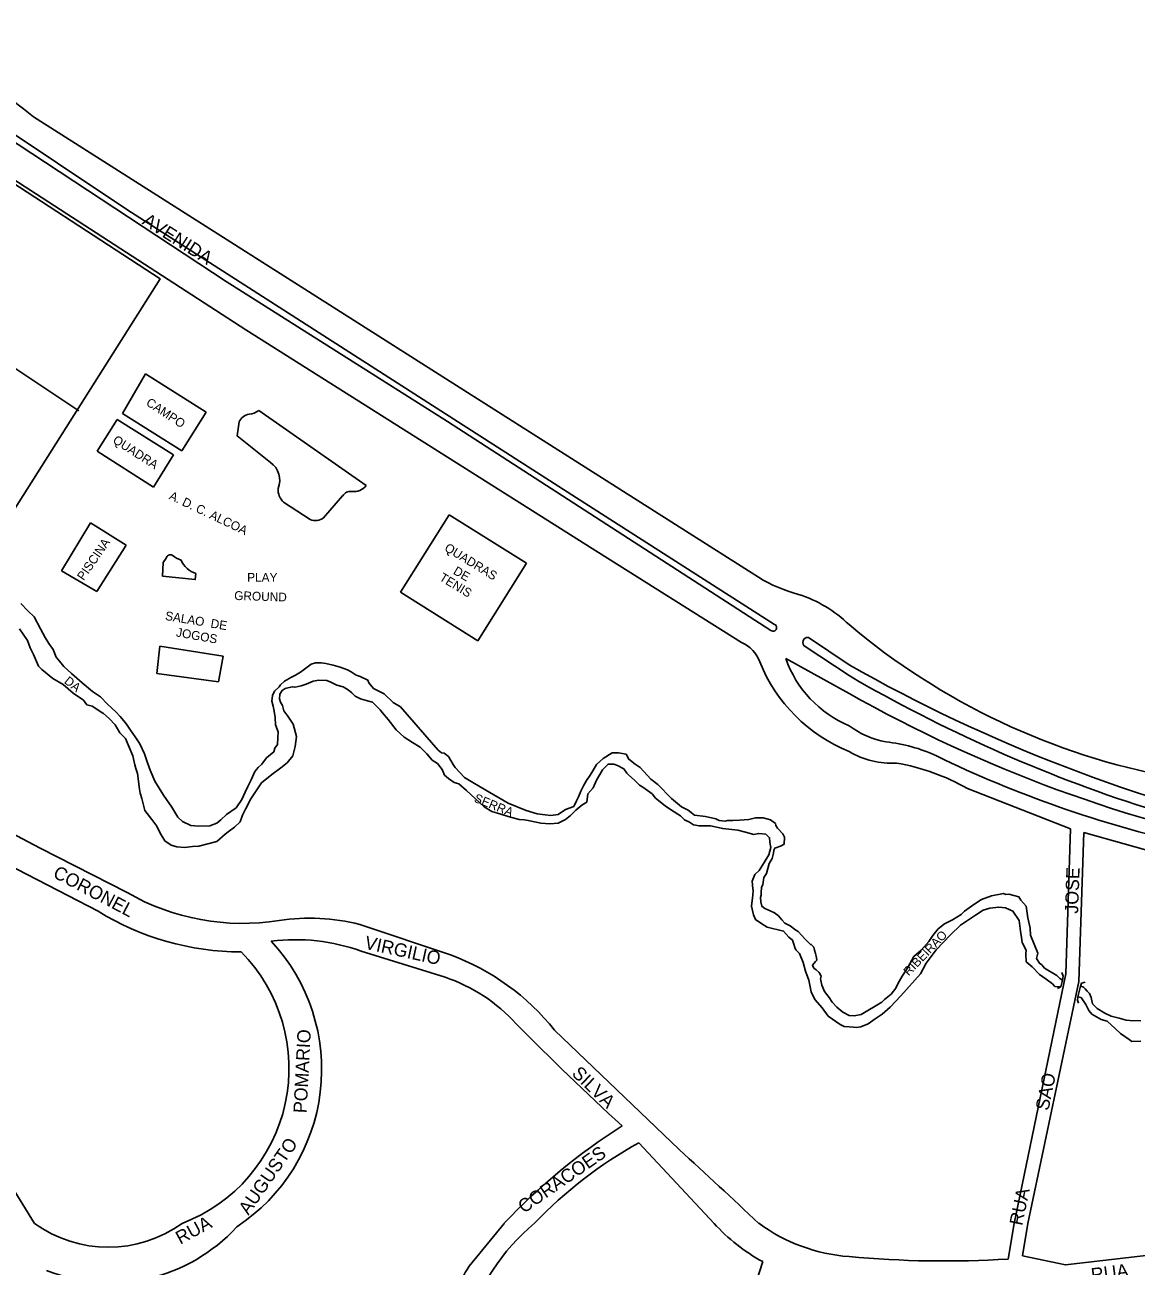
# Model space of a CAD drawing. Extents: x 325709 to 364434, y 7573432 to 7597073.
# Drawn here: x 342109 to 342611, y 7588983 to 7589544 of the extents above; entities that cross this region are included whole.
import ezdxf

# ---------------------------------------------------------------- set-up
doc = ezdxf.new("R2010")
doc.units = 0
for name, color, linetype in [('EDIFEXISTENT', 7, 'Continuous'), ('EDIFIDENTIF', 7, 'Continuous'), ('EDIFOBRAEXIS', 7, 'Continuous'), ('LOGRADOURO', 7, 'Continuous'), ('LOGRADOURO_TEXTO', 7, 'Continuous')]:
    doc.layers.add(name, color=color, linetype=linetype)

msp = doc.modelspace()

# ---------------------------------------------------------------- linework, layer by layer
at = {"layer": 'EDIFEXISTENT'}
for p, q in [((342152.88, 7589367.94), (342163.28, 7589385.77)), ((342163.28, 7589385.77), (342190.81, 7589368.45)), ((342179.82, 7589350.99), (342152.88, 7589367.94)), ((342190.81, 7589368.45), (342179.82, 7589350.99)), ((342141.52, 7589350.87), (342150.53, 7589365.19)), ((342150.53, 7589365.19), (342176.04, 7589349.14)), ((342166.9, 7589334.61), (342141.52, 7589350.87)), ((342176.04, 7589349.14), (342166.9, 7589334.61)), ((342278.67, 7589287.14), (342300.64, 7589322.17)), ((342300.64, 7589322.17), (342335.54, 7589300.21)), ((342125.42, 7589296.72), (342138.53, 7589318.45)), ((342138.53, 7589318.45), (342154.55, 7589308.4)), ((342154.55, 7589308.4), (342141.37, 7589287.45)), ((342335.54, 7589300.21), (342313.52, 7589265.21)), ((342141.37, 7589287.45), (342125.42, 7589296.72)), ((342313.52, 7589265.21), (342278.67, 7589287.14)), ((342168.39, 7589250.32), (342169.89, 7589262.69)), ((342169.89, 7589262.69), (342198.52, 7589258.27)), ((342198.52, 7589258.27), (342196.29, 7589246.68)), ((342196.29, 7589246.68), (342168.39, 7589250.32)), ((342577.62, 7589115.2), (342578.27, 7589113.6)), ((342577.22, 7589108.75), (342575.67, 7589107.99)), ((342577.86, 7589111.85), (342577.22, 7589108.75)), ((342578.27, 7589113.6), (342577.86, 7589111.85)), ((342584.87, 7589104.29), (342586.08, 7589109.06)), ((342586.08, 7589109.06), (342586.54, 7589110.38)), ((342586.54, 7589110.38), (342588.1, 7589110.93)), ((342584.62, 7589102.82), (342584.87, 7589104.29)), ((342585.18, 7589101.48), (342584.62, 7589102.82))]:
    msp.add_line(p, q, dxfattribs=at)
at = {"layer": 'EDIFOBRAEXIS'}
for p, q in [((342046.8, 7589426.61), (342133.27, 7589369.1)), ((342214.52, 7589369.25), (342263.07, 7589335.35)), ((342237.75, 7589320.05), (342225.74, 7589327.84)), ((342252.47, 7589330.64), (342243.87, 7589320.81)), ((342481.39, 7589254.31), (342463, 7589266.71)), ((342461.57, 7589262.53), (342481.39, 7589249.43)), ((342481.39, 7589241.4), (342452.76, 7589257.13))]:
    msp.add_line(p, q, dxfattribs=at)
for points in [[(342446.11, 7589269.87), (342299.94, 7589364.31), (342199.85, 7589427.54), (342086.62, 7589501.91)], [(342092.03, 7589501.91), (342154.85, 7589460.08), (342361.94, 7589327.42), (342447.7, 7589272.56)], [(342082.91, 7589485.44), (342006.92, 7589364.96), (342094.99, 7589310.3), (342169.93, 7589428.74), (342082.91, 7589485.44)], [(342219.78, 7589345.81), (342204.82, 7589357.77), (342205.68, 7589364.08)], [(342186.1, 7589295.57), (342185.86, 7589292.82), (342171.09, 7589294.43), (342171.33, 7589300.61), (342172.62, 7589302.45)], [(342106.93, 7589282.05), (342110.17, 7589278.66), (342112.97, 7589276.05), (342115.81, 7589270.62), (342117.99, 7589266.63), (342119.65, 7589263.9), (342121.66, 7589261.18), (342123, 7589257.81), (342124.39, 7589255.95), (342126.43, 7589253.53), (342129.93, 7589250.32), (342134.75, 7589246.21), (342139.43, 7589242.32), (342143.04, 7589239.85), (342146.13, 7589236.48), (342149.98, 7589233.09), (342151.84, 7589230.9), (342154.29, 7589228.03), (342155.09, 7589227.05), (342156.59, 7589224.78), (342158.71, 7589221.71), (342160.7, 7589218.63), (342162.82, 7589214.03), (342164.11, 7589210.43), (342165.5, 7589206.76), (342167.49, 7589201.73), (342171.48, 7589195.47), (342175.3, 7589190), (342177.95, 7589185.4), (342180.08, 7589183.52), (342183.82, 7589181.66), (342187.45, 7589181.42), (342192.36, 7589181.61), (342195.6, 7589182.71), (342197.44, 7589184.31), (342199.9, 7589186.65), (342204.36, 7589189.71), (342206.96, 7589193.47), (342208.32, 7589196.79), (342209.66, 7589199.4), (342211.13, 7589202.32), (342212.71, 7589206.13), (342214.34, 7589207.92), (342215.98, 7589209.37), (342218.08, 7589212.24), (342221.37, 7589215.05), (342221.86, 7589216.66), (342222.94, 7589218.32), (342223.23, 7589221.25), (342223.25, 7589224.07), (342222.12, 7589227.26), (342222.01, 7589230.46), (342221.44, 7589233.38), (342221.06, 7589235.61), (342220.44, 7589237.87), (342220.77, 7589240.49), (342221.66, 7589242.48), (342223.77, 7589244.41), (342224.35, 7589245.21), (342226.11, 7589246.88), (342229.29, 7589248.75), (342231.11, 7589249.58), (342233.46, 7589251.03), (342235.17, 7589252.3), (342238.24, 7589254.65), (342240.24, 7589255.28), (342242.76, 7589255.21), (342244.93, 7589254.88), (342248.14, 7589254.21), (342251.28, 7589253.23), (342254.7, 7589252.05), (342256.31, 7589251.15), (342258.64, 7589249.71), (342260.32, 7589249.06), (342263.9, 7589247.38), (342264.32, 7589246.14), (342266.44, 7589243.62), (342271.3, 7589241.16), (342275.33, 7589237.27), (342278.58, 7589235.4), (342295.64, 7589215.8), (342297.13, 7589214.57), (342298.43, 7589214.33), (342300.31, 7589212.88), (342302.43, 7589209.22), (342303.26, 7589207.91), (342307.49, 7589203.36), (342312.02, 7589200.61), (342319.06, 7589196.55), (342327.22, 7589191.77), (342335.39, 7589188.54), (342340.47, 7589186.94), (342344.01, 7589186.48), (342346.61, 7589186.18), (342349.86, 7589186.65), (342353.21, 7589188.97), (342356.91, 7589190.24), (342358.17, 7589192.82), (342359.06, 7589194.69), (342360.2, 7589197.24), (342360.95, 7589198.75), (342361.57, 7589199.98), (342362.71, 7589202.03), (342364.34, 7589204.41), (342365.59, 7589206.36), (342367.23, 7589209.27), (342370.2, 7589211.95), (342374.29, 7589214.47), (342377.13, 7589214.58), (342380.6, 7589214.01), (342381.77, 7589211.61), (342384.64, 7589209.43), (342386.92, 7589207.96), (342391.84, 7589202.7), (342394.92, 7589200.19), (342401.07, 7589193.89), (342405.64, 7589190.1), (342408.63, 7589188.69), (342411.5, 7589186.38), (342416.49, 7589185.83), (342421.16, 7589184.69), (342422.72, 7589183.92), (342425.34, 7589183.62), (342426.43, 7589183.97), (342428.79, 7589184), (342431.89, 7589184.08), (342436.03, 7589184.44), (342439.12, 7589185.19), (342442.53, 7589185.2), (342444.21, 7589184.74), (342445.95, 7589184.3), (342448.18, 7589182.6), (342448.37, 7589181.76), (342449.07, 7589180.5), (342451.46, 7589177.96), (342451.8, 7589177.33), (342452.19, 7589176.49), (342452.05, 7589173.21), (342450.38, 7589172.43), (342447.88, 7589171.46), (342447.36, 7589170.59), (342447.32, 7589169.14), (342446.64, 7589166.77), (342445.34, 7589164.46), (342444.13, 7589160), (342442.95, 7589158.13), (342442.38, 7589155.1), (342441.86, 7589153.72), (342441.71, 7589151.48), (342441.6, 7589150.19), (342441.43, 7589149.12), (342441.45, 7589147.18), (342441.91, 7589145.21), (342443.32, 7589144.18), (342445.77, 7589143.17), (342447.64, 7589142.27), (342449.44, 7589140.87), (342451.08, 7589139.11), (342452.35, 7589137.6), (342454.78, 7589136.33), (342457.34, 7589134.38), (342458.47, 7589133.81), (342459.99, 7589131.97), (342461.4, 7589130.51), (342462.66, 7589129.28), (342464, 7589128), (342464.28, 7589127.93), (342464.61, 7589127.68), (342465.41, 7589126.77), (342465.76, 7589125.36), (342466.29, 7589123.86), (342466.61, 7589122.62), (342466.69, 7589121.96), (342466.78, 7589120.84), (342466.23, 7589120.25), (342465.58, 7589119.56), (342464.93, 7589118.56), (342465.42, 7589117.24), (342466.6, 7589116.44), (342467.84, 7589115.26), (342468.87, 7589113.65), (342468.51, 7589112.37), (342469.05, 7589109.61), (342470.28, 7589106.75), (342472.37, 7589104.03), (342473.82, 7589101.83), (342475.85, 7589099.64), (342478.6, 7589097.42), (342481.39, 7589095.78)], [(342106.4, 7589270.56), (342109.92, 7589265.28), (342111.23, 7589262), (342112.69, 7589259.01), (342114.02, 7589255.8), (342115.01, 7589253.78), (342116.43, 7589252.17), (342121.38, 7589248.21), (342126.04, 7589245.47), (342130.59, 7589241.58), (342135.25, 7589238.41), (342136.78, 7589236.24), (342139.25, 7589235.56), (342141.86, 7589233.94), (342143.79, 7589232.66), (342144.3, 7589232.34), (342146.94, 7589230.01), (342149.6, 7589227.19), (342151.7, 7589223.53), (342154.24, 7589221.04), (342157.67, 7589213.23), (342158.5, 7589209.17), (342158.93, 7589207.42), (342159.72, 7589205.14), (342160.67, 7589198.14), (342160.97, 7589196.29), (342161.66, 7589193.9), (342163.07, 7589188.46), (342166.19, 7589184.43), (342168.49, 7589181.38), (342170.18, 7589177.99), (342171.17, 7589176.22), (342172.05, 7589174.76), (342174.87, 7589172.89), (342177.45, 7589172.05), (342181.03, 7589171.79), (342184.51, 7589172.16), (342187.43, 7589172.42), (342195.65, 7589174.4), (342199.39, 7589177.85), (342200.65, 7589178.81), (342203.6, 7589180.9), (342206.12, 7589183.3), (342207.12, 7589186.43), (342208.64, 7589189.45), (342210.9, 7589193.8), (342213.95, 7589198.34), (342215.82, 7589201.03), (342220.5, 7589204.72), (342224.56, 7589207.79), (342227.41, 7589210.09), (342229.89, 7589213.14), (342231.03, 7589217.48), (342231.59, 7589221.91), (342230.05, 7589227.43), (342227.72, 7589231.04), (342225.88, 7589233.51), (342225.22, 7589235.94), (342224.41, 7589237.4), (342223.99, 7589238.97), (342224.04, 7589241.03), (342225.16, 7589242.78), (342226.53, 7589243.61), (342229.7, 7589244.43), (342230.94, 7589244.17), (342233.66, 7589244.81), (342235.96, 7589245.6), (342239.2, 7589246.86), (342241.69, 7589247.32), (342245.3, 7589247.16), (342247.06, 7589246.47), (342249.85, 7589245.18), (342252.63, 7589244.3), (342255.01, 7589242.95), (342256.65, 7589241.6), (342258.19, 7589240.12), (342260.54, 7589238.95), (342263.63, 7589238.02), (342266.03, 7589237.46), (342269.43, 7589233.92), (342270.41, 7589232.63), (342273.04, 7589229.54), (342276.72, 7589225.01), (342280.25, 7589221.57), (342284.01, 7589219.2), (342287.57, 7589217.15), (342290.48, 7589214.04), (342292.98, 7589211.22), (342295.31, 7589209.72), (342297.4, 7589207), (342298.52, 7589204.52), (342300.32, 7589202.94), (342302.89, 7589201.09), (342304.95, 7589200.48), (342308.39, 7589197.57), (342316.41, 7589190.17), (342319.89, 7589188.1), (342324.05, 7589186.8), (342327.32, 7589185.77), (342332.21, 7589184.43), (342334.66, 7589184.23), (342337.03, 7589183.8), (342342.12, 7589182.77), (342346.19, 7589182.41), (342349.83, 7589182.76), (342353.19, 7589184.35), (342355.4, 7589186.23), (342356.78, 7589187.54), (342357.84, 7589188.65), (342360.63, 7589190.94), (342362.85, 7589192.32), (342363.32, 7589195.98), (342365.75, 7589198.73), (342367.16, 7589202.26), (342368.71, 7589204.74), (342369.9, 7589206.86), (342370.5, 7589207.51), (342372.46, 7589209.44), (342375.08, 7589209.37), (342376.69, 7589208.75), (342379.56, 7589207.28), (342381, 7589205.32), (342381.85, 7589204.39), (342384.47, 7589202.26), (342386.71, 7589200), (342388.2, 7589199.02), (342392.38, 7589195.95), (342393.92, 7589194.08), (342398.21, 7589190.55), (342401.13, 7589188.68), (342405.18, 7589186.08), (342407.06, 7589184.2), (342409.3, 7589183.16), (342411.05, 7589181.93), (342413.59, 7589181.6), (342418.73, 7589181.51), (342424.31, 7589180.31), (342431.06, 7589179.6), (342434.65, 7589178.75), (342438.4, 7589177.65), (342440.61, 7589178.16), (342443.79, 7589177.74), (342445.48, 7589176.16), (342445.61, 7589174.25), (342445.77, 7589173.29), (342446.1, 7589171.69), (342445.14, 7589168.5), (342443.07, 7589165.05), (342440.8, 7589161.39), (342438.87, 7589159.63), (342437.58, 7589156.52), (342437.95, 7589153.12), (342438.06, 7589152.33), (342437.91, 7589150.22), (342437.28, 7589145.23), (342438.14, 7589141.32), (342439.16, 7589139.15), (342441.47, 7589137.57), (342444.41, 7589135.73), (342451.83, 7589133.96), (342454.25, 7589131.24), (342455.84, 7589129.94), (342456.42, 7589128.14), (342456.93, 7589126.55), (342457.4, 7589125.54), (342458.97, 7589123.85), (342460.69, 7589119.8), (342461.7, 7589115.8), (342463.18, 7589111.75), (342464.23, 7589106.6), (342465.87, 7589103.04), (342469.22, 7589099.37), (342472, 7589095.56), (342477.37, 7589091.78), (342479.23, 7589090.9), (342481.39, 7589090.7)], [(342481.39, 7589095.78), (342483.65, 7589095.68), (342486.82, 7589096.24), (342496.18, 7589101.86), (342497.44, 7589103.01), (342500.4, 7589105.41), (342502.57, 7589108.2), (342503.61, 7589110.48), (342505.39, 7589113.65), (342507.99, 7589117.48), (342510.74, 7589122.47), (342513.95, 7589125.38), (342517.41, 7589129.23), (342519.29, 7589131.92), (342521.63, 7589134.94), (342524.61, 7589137.32), (342528.17, 7589139.14), (342532.05, 7589141.49), (342533.66, 7589142.96), (342537.83, 7589145.95), (342541.23, 7589148.2), (342545.73, 7589149.97), (342551.16, 7589150.94), (342552.23, 7589150.59), (342553.62, 7589150.61), (342555.93, 7589150.12), (342558.17, 7589149.51), (342559, 7589147.96), (342561.41, 7589145.31), (342562.28, 7589139.93), (342563.34, 7589135.31), (342563.49, 7589132.21), (342566.69, 7589124.06), (342566.16, 7589121.62), (342567.57, 7589119.46), (342568.56, 7589118.72), (342569.78, 7589117.25), (342575.33, 7589113.94), (342576.72, 7589112.54), (342577.86, 7589111.85)], [(342481.39, 7589090.7), (342483.4, 7589090.54), (342484.57, 7589090.45), (342486.73, 7589090.76), (342489.99, 7589092), (342493.22, 7589094.3), (342496.35, 7589096.38), (342499.98, 7589099.62), (342504.82, 7589104.76), (342513.67, 7589114.65), (342516.3, 7589119.51), (342520.8, 7589125.44), (342527.24, 7589132.34), (342531.79, 7589136.72), (342538.63, 7589141.22), (342542.11, 7589143.4), (342545.01, 7589144.28), (342549.17, 7589144.83), (342552.14, 7589144.47), (342555.51, 7589142.94), (342558.37, 7589138.72), (342558.92, 7589133.92), (342559.42, 7589131.15), (342559.6, 7589128.84), (342559.77, 7589128.54), (342561.54, 7589125.34), (342561.26, 7589123.76), (342561.41, 7589120.11), (342564.14, 7589117.77), (342567.46, 7589114.36), (342570.45, 7589112.22), (342573.44, 7589110.11), (342574.46, 7589109.01), (342577.22, 7589108.75)], [(342586.08, 7589109.06), (342587.07, 7589108.81), (342587.43, 7589108.61), (342588.21, 7589107.92), (342589.05, 7589106.8), (342590.04, 7589105.76), (342590.82, 7589104.03), (342591.5, 7589101.16), (342592, 7589100.5), (342593.63, 7589098.97), (342597.1, 7589096.96), (342599.97, 7589095.58), (342603.59, 7589094.64), (342606.69, 7589093.79), (342608.41, 7589093.59), (342613.36, 7589093.5)], [(342584.87, 7589104.29), (342586.33, 7589103.91), (342588.4, 7589100.78), (342589.74, 7589098.17), (342591.18, 7589096.41), (342595.37, 7589093.99), (342598.03, 7589093.33), (342601.65, 7589089.94), (342604.11, 7589087.76), (342608.09, 7589085.06), (342609.31, 7589084.09), (342613.35, 7589084.28)]]:
    msp.add_lwpolyline(points, dxfattribs=at)
for centre, radius, start, end in [((342210.86, 7589362.01), 5.57, 96.9052, 158.213), ((342209.43, 7589375.83), 8.32, 275.1893, 307.6611), ((342214.17, 7589337.7), 9.87, 337.7525, 55.2955), ((342230.8, 7589333.4), 7.52, 175.7274, 227.6702), ((342255.96, 7589328.73), 3.97, 80.469, 151.4331), ((342257.62, 7589339.32), 6.74, 261.422, 323.922), ((342240.21, 7589325.22), 5.73, 244.5081, 309.631), ((342174.6, 7589302.04), 2.02, 65.0225, 168.0767), ((342184.4, 7589315.01), 14.28, 231.2397, 249.619), ((342189.59, 7589306.14), 11.13, 203.9592, 251.7388), ((342447.07, 7589271.11), 1.58, 232.0692, 66.5586), ((342462.73, 7589264.47), 2.26, 83.1858, 239.2153), ((342501.49, 7589274.47), 51.72, 199.5811, 247.1282), ((342839.46, 7589886.25), 726.33, 240.46358, 257.47646), ((342824.73, 7589840.11), 683.22, 239.83195, 252.15443), ((342797.36, 7589801.47), 643.05, 240.56974, 259.07626), ((342505.65, 7589259.32), 40.56, 233.2635, 259.2437), ((342490.86, 7589148.9), 70.94, 64.9619, 84.1548), ((342748.18, 7589680.87), 520.01, 244.0803, 257.3598)]:
    msp.add_arc(centre, radius, start, end, dxfattribs=at)
at = {"layer": 'LOGRADOURO'}
for p, q in [((341995.12, 7589218.95), (342141.91, 7589142.92)), ((342534.94, 7589198.37), (342581.58, 7589180.25)), ((342587.6, 7589178.54), (342822.62, 7589112.44)), ((342260.25, 7589136.97), (342301.19, 7589123.27)), ((342260.83, 7589124.89), (342298.75, 7589113.14)), ((342348.29, 7589089.26), (342404.54, 7589035.27)), ((342113.13, 7589001.91), (342075.01, 7589063.69)), ((342386.35, 7589038.35), (342420.35, 7589001.91)), ((342325.46, 7589001.91), (342309.65, 7588982.55)), ((342556.11, 7589001.91), (342553.35, 7588985.77)), ((342562.23, 7589001.91), (342559.81, 7588987.2)), ((342415.24, 7588900.99), (342442.37, 7588984.64))]:
    msp.add_line(p, q, dxfattribs=at)
for points in [[(342432.84, 7589264.41), (342368.17, 7589305.1), (342208.74, 7589405.73), (342059.9, 7589501.91)], [(342112.72, 7589501.9), (342307.24, 7589378.4), (342440.41, 7589293.88)], [(341874.68, 7589298.55), (342115.78, 7589171.39), (342154.99, 7589151.4)], [(342581.58, 7589180.25), (342579.34, 7589114.71), (342556.11, 7589001.91)], [(342562.23, 7589001.91), (342585.25, 7589111.22), (342587.6, 7589178.54)], [(342559.81, 7588987.2), (342579.19, 7588983.15), (342650.69, 7588991.42)]]:
    msp.add_lwpolyline(points, dxfattribs=at)
for centre, radius, start, end in [((341982.24, 7589345.66), 203.55, 50.1433, 76.452), ((342476.26, 7589352.96), 69.11, 238.7437, 255.1696), ((342440.53, 7589230.19), 58.8, 45.9787, 72.1317), ((342685.02, 7589514.46), 316.27, 229.9204, 259.5022), ((342426.79, 7589250.6), 15.08, 19.3703, 66.3563), ((342509.48, 7589283.45), 73.91, 202.1368, 247.6672), ((342500.82, 7589248.54), 38.69, 239.8568, 273.1192), ((342486.12, 7589113.12), 98.24, 60.2036, 80.1502), ((342207.12, 7589241.89), 104.43, 240.0551, 279.1728), ((342206.65, 7589248.15), 123.55, 238.3998, 269.9517), ((342237.49, 7589047.35), 92.46, 75.7493, 98.5321), ((342157.85, 7589071.46), 85.12, 303.2846, 42.8838), ((342231.38, 7589044.45), 85.66, 69.8966, 97.4841), ((342153.32, 7589071.92), 74.89, 290.8065, 44.7043), ((342263.06, 7589020.86), 109.28, 38.7473, 69.5784), ((342274.48, 7589040.99), 76.12, 42.1226, 71.4106), ((343301.68, 7590052.55), 1365.62, 224.69635, 227.48339), ((342530.4, 7588808.18), 282.02, 122.5198, 136.6105), ((342484.36, 7588862.78), 201.08, 119.1728, 136.2163), ((339280.04, 7585615.4), 4632.27, 46.97608, 47.58423), ((342146.53, 7589048.33), 57.19, 234.2664, 305.7336), ((342399.42, 7588929.27), 94.37, 129.6633, 164.2711), ((342482, 7589057.83), 83.23, 222.2076, 241.5678), ((342487.15, 7589065.17), 78.5, 233.6877, 265.7962), ((342147.41, 7589052.54), 77.44, 248.1614, 317.5737), ((342524.62, 7589456.59), 471.7, 264.7417, 273.4917), ((342375.04, 7588940.57), 77.71, 147.2947, 167.2898)]:
    msp.add_arc(centre, radius, start, end, dxfattribs=at)

# ---------------------------------------------------------------- texts
at = {"layer": 'EDIFIDENTIF'}
for s, rotation, p in [('CAMPO', 326.5415, (342163.24, 7589371.91)), ('QUADRA', 327.1726, (342148.2, 7589354.94)), ('A. D. C. ALCOA', 334.591, (342173.62, 7589329.35)), ('PISCINA', 55.3998, (342135.38, 7589292.1)), ('QUADRAS', 328.5412, (342298.15, 7589306.14)), ('DE', 329.9549, (342302.11, 7589295.59)), ('PLAY', 359.8263, (342209.29, 7589291.87)), ('TENIS', 328.7344, (342295.81, 7589292.74)), ('GROUND', 358.1721, (342203.4, 7589283.64)), ('SALAO  DE', 350.4618, (342172.02, 7589274.64)), ('JOGOS', 349.8612, (342176.97, 7589267.19)), ('DA', 321.5651, (342126.24, 7589246.34)), ('SERRA', 337.7645, (342311.53, 7589192.55)), ('RIBEIRAO', 46.2456, (342508.42, 7589113.47))]:
    msp.add_text(s, height=4, rotation=rotation, dxfattribs=at).set_placement(p)
at = {"layer": 'LOGRADOURO_TEXTO'}
for s, rotation, p in [('AVENIDA', 327.5899, (342161.43, 7589453.77)), ('CORONEL', 332.1925, (342121.07, 7589158.57)), ('JOSE', 88.0413, (342584.96, 7589141.8)), ('VIRGILIO', 347.6203, (342262.03, 7589126.06)), ('POMARIO', 87.0868, (342236.18, 7589051.6)), ('SILVA', 316.1754, (342355.69, 7589069.17)), ('SAO', 78.3648, (342571.52, 7589052.57)), ('AUGUSTO', 55.3384, (342209.87, 7589005.3)), ('CORACOES', 34.7232, (342334.39, 7589006.21)), ('RUA', 78.3648, (342559.69, 7589000.6)), ('RUA', 28.5294, (342179.04, 7588992.24)), ('RUA', 7.5166, (342591.21, 7588975.59))]:
    msp.add_text(s, height=6, rotation=rotation, dxfattribs=at).set_placement(p)

doc.saveas('drawing.dxf')
